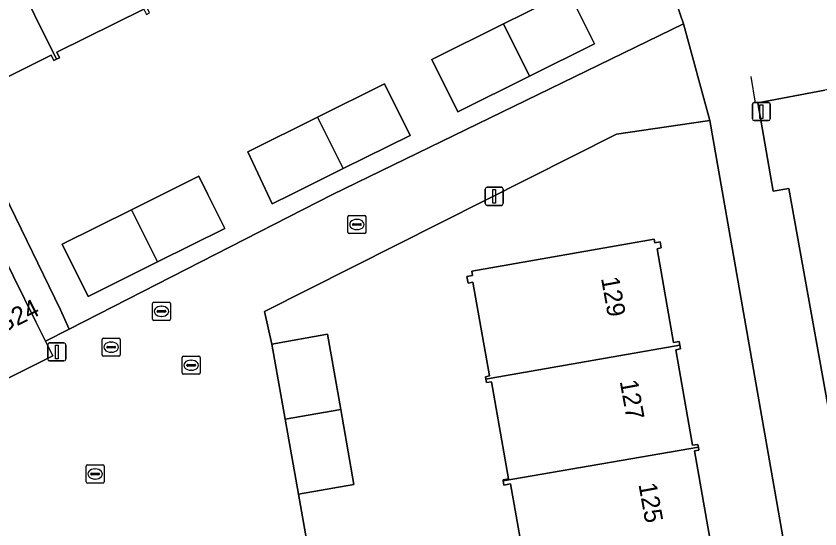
# Model space of a CAD drawing. Extents: x 157793 to 159380, y 380877 to 382313.
# Drawn here: x 158414.16 to 158458.55, y 381481.53 to 381509.85 of the extents above; entities that cross this region are included whole.
import ezdxf

# ---------------------------------------------------------------- set-up
doc = ezdxf.new("R2010")
doc.units = 0
for name, color, linetype in [('IMGEO_Erf', 7, 'Continuous'), ('IMGEO_Kolk', 7, 'Continuous'), ('IMGEO_Lichtmast', 7, 'Continuous'), ('IMGEO_Muur', 7, 'Continuous'), ('IMGEO_Pand', 7, 'Continuous'), ('IMGEO_Pand_nummerreeks', 7, 'Continuous'), ('IMGEO_Parkeervlak_open', 7, 'Continuous'), ('IMGEO_Rijbaan_lokaal_open', 7, 'Continuous'), ('IMGEO_Rioolput', 7, 'Continuous'), ('IMGEO_Voetpad_open', 7, 'Continuous')]:
    doc.layers.add(name, color=color, linetype=linetype)

msp = doc.modelspace()

# ---------------------------------------------------------------- linework, layer by layer
at = {"layer": 'IMGEO_Erf'}
for points in [[(158411.008, 381505.149), (158416.609, 381493.625), (158417.1, 381492.563), (158431.631, 381500), (158451.008, 381509.429), (158450.63, 381510.551), (158438.452, 381534.844), (158438.344, 381535.058), (158438.072, 381535.602), (158429.862, 381531.521), (158404.227, 381518.778)], [(158421.211, 381510.241), (158416.419, 381507.855), (158416.567, 381507.556), (158416.394, 381507.47), (158416.249, 381507.398), (158416.104, 381507.69), (158411.559, 381505.427)], [(158456.503, 381481.095), (158452.465, 381504.091), (158452.214, 381504.054), (158447.315, 381503.322), (158427.883, 381493.533), (158428.291, 381491.739), (158431.359, 381492.278), (158432.089, 381488.13), (158432.819, 381483.979), (158429.751, 381483.439), (158430.249, 381480.627)], [(158442.397, 381478.709), (158441.464, 381484.012), (158441.104, 381483.948), (158441.064, 381484.177), (158441.053, 381484.239), (158441.353, 381484.291), (158440.409, 381489.659), (158440.136, 381489.611), (158440.103, 381489.797), (158440.079, 381489.936), (158440.298, 381489.974), (158439.387, 381495.155), (158439.121, 381495.109), (158439.057, 381495.472), (158439.365, 381495.526), (158439.322, 381495.766), (158449.398, 381497.538), (158449.434, 381497.333), (158449.732, 381497.386), (158449.792, 381497.044), (158449.56, 381497.003), (158450.471, 381491.822), (158450.78, 381491.876), (158450.815, 381491.674), (158450.851, 381491.47), (158450.595, 381491.425), (158451.523, 381486.145), (158451.813, 381486.196), (158451.841, 381486.039), (158451.868, 381485.883), (158451.623, 381485.839), (158452.548, 381480.584)]]:
    msp.add_lwpolyline(points, dxfattribs=at)
for points in [[(158441.074, 381509.424), (158444.658, 381511.208), (158446.096, 381508.319), (158442.512, 381506.535), (158438.56, 381504.568), (158437.122, 381507.457)], [(158434.503, 381506.108), (158435.922, 381503.258), (158432.228, 381501.427), (158429.35, 381500), (158428.305, 381499.482), (158428.061, 381500), (158426.954, 381502.35), (158430.812, 381504.271)], [(158420.533, 381499.154), (158422.233, 381500), (158424.247, 381501.002), (158424.745, 381500), (158425.68, 381498.121), (158421.967, 381496.274), (158418.147, 381494.373), (158416.713, 381497.254)]]:
    msp.add_lwpolyline(points, close=True, dxfattribs=at)
at = {"layer": 'IMGEO_Kolk'}
for p, q in [((158432.483, 381497.913), (158432.483, 381498.765)), ((158432.558, 381498.839), (158433.41, 381498.839)), ((158433.484, 381498.765), (158433.484, 381497.913)), ((158432.742, 381498.333), (158432.742, 381498.345)), ((158433.18, 381498.296), (158432.782, 381498.296)), ((158432.785, 381498.382), (158433.183, 381498.382)), ((158432.971, 381498.619), (158432.996, 381498.619)), ((158433.226, 381498.345), (158433.226, 381498.333)), ((158433.41, 381497.839), (158432.558, 381497.839)), ((158432.994, 381498.059), (158432.969, 381498.059)), ((158418.986, 381492.066), (158419.838, 381492.066)), ((158418.911, 381491.14), (158418.911, 381491.992)), ((158419.213, 381491.609), (158419.611, 381491.609)), ((158419.399, 381491.846), (158419.424, 381491.846)), ((158419.912, 381491.992), (158419.912, 381491.14)), ((158419.17, 381491.56), (158419.17, 381491.572)), ((158419.608, 381491.523), (158419.21, 381491.523)), ((158419.422, 381491.286), (158419.397, 381491.286)), ((158419.654, 381491.572), (158419.654, 381491.56)), ((158419.838, 381491.066), (158418.986, 381491.066)), ((158418.024, 381484.136), (158418.024, 381484.988)), ((158418.099, 381485.062), (158418.951, 381485.062)), ((158419.025, 381484.988), (158419.025, 381484.136)), ((158418.283, 381484.556), (158418.283, 381484.568)), ((158418.721, 381484.519), (158418.323, 381484.519)), ((158418.326, 381484.605), (158418.724, 381484.605)), ((158418.512, 381484.842), (158418.537, 381484.842)), ((158418.767, 381484.568), (158418.767, 381484.556)), ((158418.951, 381484.062), (158418.099, 381484.062)), ((158418.535, 381484.282), (158418.51, 381484.282))]:
    msp.add_line(p, q, dxfattribs=at)
for points in [[(158432.483, 381497.913), (158432.483, 381498.765)], [(158432.558, 381498.839), (158433.41, 381498.839)], [(158433.484, 381498.765), (158433.484, 381497.913)], [(158433.41, 381497.839), (158432.558, 381497.839)], [(158418.986, 381492.066), (158419.838, 381492.066)], [(158418.911, 381491.14), (158418.911, 381491.992)], [(158419.912, 381491.992), (158419.912, 381491.14)], [(158419.838, 381491.066), (158418.986, 381491.066)], [(158418.024, 381484.136), (158418.024, 381484.988)], [(158418.099, 381485.062), (158418.951, 381485.062)], [(158419.025, 381484.988), (158419.025, 381484.136)], [(158418.951, 381484.062), (158418.099, 381484.062)]]:
    msp.add_lwpolyline(points, dxfattribs=at)
for centre, radius, start, end in [((158432.56, 381498.763), 0.0765, 91.552, 178.448), ((158432.56, 381498.763), 0.0765, 91.552, 178.448), ((158433.408, 381498.763), 0.0765, 1.552, 88.448), ((158433.408, 381498.763), 0.0765, 1.552, 88.448), ((158432.782, 381498.342), 0.0403, 85.8775, 175.7526), ((158432.779, 381498.332), 0.0366, 178.938, 274.7102), ((158433.183, 381498.339), 0.043, 264.8664, 352.4533), ((158433.187, 381498.344), 0.0386, 1.7309, 96.639), ((158432.56, 381497.915), 0.0765, 181.552, 268.448), ((158432.56, 381497.915), 0.0765, 181.552, 268.448), ((158433.408, 381497.915), 0.0765, 271.552, 358.448), ((158433.408, 381497.915), 0.0765, 271.552, 358.448), ((158418.988, 381491.99), 0.0765, 91.552, 178.448), ((158418.988, 381491.99), 0.0765, 91.552, 178.448), ((158419.836, 381491.99), 0.0765, 1.552, 88.448), ((158419.836, 381491.99), 0.0765, 1.552, 88.448), ((158419.21, 381491.569), 0.0403, 85.8775, 175.7526), ((158419.615, 381491.571), 0.0386, 1.7309, 96.639), ((158419.207, 381491.559), 0.0366, 178.938, 274.7102), ((158419.611, 381491.566), 0.043, 264.8664, 352.4533), ((158418.988, 381491.142), 0.0765, 181.552, 268.448), ((158418.988, 381491.142), 0.0765, 181.552, 268.448), ((158419.836, 381491.142), 0.0765, 271.552, 358.448), ((158419.836, 381491.142), 0.0765, 271.552, 358.448), ((158418.101, 381484.986), 0.0765, 91.552, 178.448), ((158418.101, 381484.986), 0.0765, 91.552, 178.448), ((158418.949, 381484.986), 0.0765, 1.552, 88.448), ((158418.949, 381484.986), 0.0765, 1.552, 88.448), ((158418.323, 381484.565), 0.0403, 85.8775, 175.7526), ((158418.32, 381484.555), 0.0366, 178.938, 274.7102), ((158418.724, 381484.562), 0.043, 264.8664, 352.4533), ((158418.728, 381484.567), 0.0386, 1.7309, 96.639), ((158418.101, 381484.138), 0.0765, 181.552, 268.448), ((158418.101, 381484.138), 0.0765, 181.552, 268.448), ((158418.949, 381484.138), 0.0765, 271.552, 358.448), ((158418.949, 381484.138), 0.0765, 271.552, 358.448)]:
    msp.add_arc(centre, radius, start, end, dxfattribs=at)
for centre, major_axis, ratio, start_param, end_param in [((158432.97, 381498.339), (-0.387, 0.002), 0.722429, 4.712389, 7.853982), ((158432.995, 381498.339), (-0.39, 0.002), 0.717154, 1.570796, 4.712389), ((158419.398, 381491.566), (-0.387, 0.002), 0.722429, 4.712389, 7.853982), ((158419.423, 381491.566), (-0.39, 0.002), 0.717154, 1.570796, 4.712389), ((158418.511, 381484.562), (-0.387, 0.002), 0.722429, 4.712389, 7.853982), ((158418.536, 381484.562), (-0.39, 0.002), 0.717154, 1.570796, 4.712389)]:
    msp.add_ellipse(centre, major_axis=major_axis, ratio=ratio, start_param=start_param, end_param=end_param, dxfattribs=at)
at = {"layer": 'IMGEO_Lichtmast'}
for p, q in [((158454.819, 381504.179), (158454.819, 381504.979)), ((158454.819, 381504.979), (158454.819, 381504.179)), ((158454.919, 381505.079), (158455.709, 381505.079)), ((158455.709, 381505.079), (158454.919, 381505.079)), ((158455.809, 381504.979), (158455.809, 381504.179)), ((158455.809, 381504.179), (158455.809, 381504.979)), ((158455.709, 381504.079), (158454.919, 381504.079)), ((158454.919, 381504.079), (158455.709, 381504.079)), ((158440.07, 381499.495), (158440.07, 381500.295)), ((158440.07, 381500.295), (158440.07, 381499.495)), ((158440.17, 381500.395), (158440.96, 381500.395)), ((158440.96, 381500.395), (158440.17, 381500.395)), ((158441.06, 381500.295), (158441.06, 381499.495)), ((158441.06, 381499.495), (158441.06, 381500.295)), ((158440.96, 381499.395), (158440.17, 381499.395)), ((158440.17, 381499.395), (158440.96, 381499.395)), ((158415.912, 381490.903), (158415.912, 381491.703)), ((158415.912, 381491.703), (158415.912, 381490.903)), ((158416.012, 381491.803), (158416.802, 381491.803)), ((158416.802, 381491.803), (158416.012, 381491.803)), ((158416.902, 381491.703), (158416.902, 381490.903)), ((158416.902, 381490.903), (158416.902, 381491.703)), ((158416.802, 381490.803), (158416.012, 381490.803)), ((158416.012, 381490.803), (158416.802, 381490.803))]:
    msp.add_line(p, q, dxfattribs=at)
for points in [[(158455.239, 381504.954), (158455.389, 381504.954), (158455.389, 381504.204), (158455.239, 381504.204), (158455.239, 381504.954)], [(158440.49, 381500.27), (158440.64, 381500.27), (158440.64, 381499.52), (158440.49, 381499.52), (158440.49, 381500.27)], [(158416.332, 381491.678), (158416.482, 381491.678), (158416.482, 381490.928), (158416.332, 381490.928), (158416.332, 381491.678)]]:
    msp.add_lwpolyline(points, dxfattribs=at)
for centre, start, end in [((158454.919, 381504.979), 90, 180), ((158454.919, 381504.979), 90, 180), ((158455.709, 381504.979), 0, 90), ((158455.709, 381504.979), 360, 90), ((158454.919, 381504.179), 180, 270), ((158454.919, 381504.179), 180, 270), ((158455.709, 381504.179), 270, 0), ((158455.709, 381504.179), 270, 0), ((158440.17, 381500.295), 90, 180), ((158440.17, 381500.295), 90, 180), ((158440.96, 381500.295), 0, 90), ((158440.96, 381500.295), 360, 90), ((158440.17, 381499.495), 180, 270), ((158440.17, 381499.495), 180, 270), ((158440.96, 381499.495), 270, 0), ((158440.96, 381499.495), 270, 0), ((158416.012, 381491.703), 90, 180), ((158416.012, 381491.703), 90, 180), ((158416.802, 381491.703), 0, 90), ((158416.802, 381491.703), 360, 90), ((158416.012, 381490.903), 180, 270), ((158416.012, 381490.903), 180, 270), ((158416.802, 381490.903), 270, 0), ((158416.802, 381490.903), 270, 0)]:
    msp.add_arc(centre, 0.1, start, end, dxfattribs=at)
at = {"layer": 'IMGEO_Muur'}
msp.add_lwpolyline([(158454.996, 381505.044), (158454.745, 381506.52)], dxfattribs=at)
at = {"layer": 'IMGEO_Pand'}
for points in [[(158411.547, 381517.208), (158416.394, 381507.47), (158416.567, 381507.556), (158416.419, 381507.855), (158421.211, 381510.241), (158421.358, 381509.945), (158421.532, 381510.032), (158416.695, 381519.749), (158416.473, 381519.638), (158416.642, 381519.3), (158411.831, 381516.905), (158411.654, 381517.261)], [(158411.547, 381517.208), (158411.336, 381517.103), (158411.498, 381516.776), (158406.984, 381514.529), (158406.838, 381514.823), (158406.535, 381514.672), (158406.682, 381514.378), (158406.467, 381514.271), (158408.695, 381509.795), (158411.008, 381505.149), (158411.224, 381505.257), (158411.383, 381504.937), (158411.719, 381505.105), (158411.559, 381505.427), (158416.104, 381507.69), (158416.249, 381507.398), (158416.394, 381507.47)], [(158442.512, 381506.535), (158446.096, 381508.319), (158444.658, 381511.208), (158441.074, 381509.424)], [(158442.512, 381506.535), (158441.074, 381509.424), (158437.122, 381507.457), (158438.56, 381504.568)], [(158430.812, 381504.271), (158432.228, 381501.427), (158435.922, 381503.258), (158434.503, 381506.108)], [(158430.812, 381504.271), (158426.954, 381502.35), (158428.061, 381500), (158428.305, 381499.482), (158429.35, 381500), (158432.228, 381501.427)], [(158420.533, 381499.154), (158421.967, 381496.274), (158425.68, 381498.121), (158424.745, 381500), (158424.247, 381501.002), (158422.233, 381500)], [(158420.533, 381499.154), (158416.713, 381497.254), (158418.147, 381494.373), (158421.967, 381496.274)], [(158410.196, 381496.698), (158413.62, 381489.806), (158416.182, 381491.079), (158415.78, 381491.888), (158415.246, 381492.963), (158412.758, 381497.971)], [(158440.103, 381489.797), (158440.387, 381489.856), (158450.815, 381491.674), (158450.78, 381491.876), (158450.471, 381491.822), (158449.56, 381497.003), (158449.792, 381497.044), (158449.732, 381497.386), (158449.434, 381497.333), (158449.398, 381497.538), (158439.322, 381495.766), (158439.365, 381495.526), (158439.057, 381495.472), (158439.121, 381495.109), (158439.387, 381495.155), (158440.298, 381489.974), (158440.079, 381489.936)], [(158431.359, 381492.278), (158428.291, 381491.739), (158429.021, 381487.59), (158432.089, 381488.13)], [(158450.595, 381491.425), (158450.851, 381491.47), (158450.815, 381491.674), (158440.387, 381489.856), (158440.103, 381489.797), (158440.136, 381489.611), (158440.409, 381489.659), (158441.353, 381484.291), (158441.053, 381484.239), (158441.064, 381484.177), (158451.841, 381486.039), (158451.813, 381486.196), (158451.523, 381486.145)], [(158432.089, 381488.13), (158429.021, 381487.59), (158429.751, 381483.439), (158432.819, 381483.979)], [(158452.865, 381480.468), (158452.836, 381480.635), (158452.548, 381480.584), (158451.623, 381485.839), (158451.868, 381485.883), (158451.841, 381486.039), (158441.064, 381484.177), (158441.104, 381483.948), (158441.464, 381484.012), (158442.397, 381478.709), (158442.119, 381478.66), (158442.138, 381478.554), (158442.417, 381478.608)]]:
    msp.add_lwpolyline(points, close=True, dxfattribs=at)
at = {"layer": 'IMGEO_Parkeervlak_open'}
msp.add_lwpolyline([(158465.044, 381485.079), (158462.086, 381501.291), (158461.078, 381506.194), (158460.771, 381506.136), (158458.827, 381505.768), (158455.117, 381505.067), (158455.97, 381500.177), (158456.836, 381500.324), (158459.76, 381484.049), (158462.037, 381484.493)], close=True, dxfattribs=at)
at = {"layer": 'IMGEO_Rijbaan_lokaal_open'}
msp.add_lwpolyline([(158411.799, 381476.644), (158414.605, 381477.15), (158417.412, 381477.656), (158420.218, 381478.162), (158423.024, 381478.668), (158425.831, 381479.174), (158428.637, 381479.68), (158430.368, 381479.951), (158430.249, 381480.627), (158429.751, 381483.439), (158429.021, 381487.59), (158428.291, 381491.739), (158427.883, 381493.533), (158447.315, 381503.322), (158452.214, 381504.054), (158452.465, 381504.091), (158451.008, 381509.429), (158431.631, 381500), (158417.1, 381492.563), (158415.78, 381491.888), (158416.182, 381491.079), (158413.62, 381489.806)], dxfattribs=at)
at = {"layer": 'IMGEO_Rioolput'}
for p, q in [((158421.688, 381493.119), (158421.688, 381493.971)), ((158421.763, 381494.045), (158422.615, 381494.045)), ((158422.176, 381493.825), (158422.201, 381493.825)), ((158422.689, 381493.971), (158422.689, 381493.119)), ((158421.947, 381493.539), (158421.947, 381493.551)), ((158422.385, 381493.502), (158421.987, 381493.502)), ((158421.99, 381493.588), (158422.388, 381493.588)), ((158422.431, 381493.551), (158422.431, 381493.539)), ((158422.615, 381493.045), (158421.763, 381493.045)), ((158422.199, 381493.265), (158422.174, 381493.265)), ((158423.329, 381490.14), (158423.329, 381490.992)), ((158423.404, 381491.066), (158424.256, 381491.066)), ((158423.817, 381490.846), (158423.842, 381490.846)), ((158424.33, 381490.992), (158424.33, 381490.14)), ((158423.588, 381490.56), (158423.588, 381490.572)), ((158424.026, 381490.523), (158423.628, 381490.523)), ((158423.631, 381490.609), (158424.029, 381490.609)), ((158423.84, 381490.286), (158423.815, 381490.286)), ((158424.072, 381490.572), (158424.072, 381490.56)), ((158424.256, 381490.066), (158423.404, 381490.066))]:
    msp.add_line(p, q, dxfattribs=at)
for points in [[(158421.688, 381493.119), (158421.688, 381493.971)], [(158421.763, 381494.045), (158422.615, 381494.045)], [(158422.689, 381493.971), (158422.689, 381493.119)], [(158422.615, 381493.045), (158421.763, 381493.045)], [(158423.329, 381490.14), (158423.329, 381490.992)], [(158423.404, 381491.066), (158424.256, 381491.066)], [(158424.33, 381490.992), (158424.33, 381490.14)], [(158424.256, 381490.066), (158423.404, 381490.066)]]:
    msp.add_lwpolyline(points, dxfattribs=at)
for centre, radius, start, end in [((158421.765, 381493.969), 0.0765, 91.552, 178.448), ((158421.765, 381493.969), 0.0765, 91.552, 178.448), ((158422.613, 381493.969), 0.0765, 1.552, 88.448), ((158422.613, 381493.969), 0.0765, 1.552, 88.448), ((158421.987, 381493.548), 0.0403, 85.8775, 175.7526), ((158421.984, 381493.538), 0.0366, 178.938, 274.7102), ((158422.388, 381493.545), 0.043, 264.8664, 352.4533), ((158422.392, 381493.55), 0.0386, 1.7309, 96.639), ((158421.765, 381493.121), 0.0765, 181.552, 268.448), ((158421.765, 381493.121), 0.0765, 181.552, 268.448), ((158422.613, 381493.121), 0.0765, 271.552, 358.448), ((158422.613, 381493.121), 0.0765, 271.552, 358.448), ((158423.406, 381490.99), 0.0765, 91.552, 178.448), ((158423.406, 381490.99), 0.0765, 91.552, 178.448), ((158424.254, 381490.99), 0.0765, 1.552, 88.448), ((158424.254, 381490.99), 0.0765, 1.552, 88.448), ((158423.628, 381490.569), 0.0403, 85.8775, 175.7526), ((158423.625, 381490.559), 0.0366, 178.938, 274.7102), ((158424.029, 381490.566), 0.043, 264.8664, 352.4533), ((158424.033, 381490.571), 0.0386, 1.7309, 96.639), ((158423.406, 381490.142), 0.0765, 181.552, 268.448), ((158423.406, 381490.142), 0.0765, 181.552, 268.448), ((158424.254, 381490.142), 0.0765, 271.552, 358.448), ((158424.254, 381490.142), 0.0765, 271.552, 358.448)]:
    msp.add_arc(centre, radius, start, end, dxfattribs=at)
for centre, major_axis, ratio, start_param, end_param in [((158422.175, 381493.545), (-0.387, 0.002), 0.722429, 4.712389, 7.853982), ((158422.2, 381493.545), (-0.39, 0.002), 0.717154, 1.570796, 4.712389), ((158423.816, 381490.566), (-0.387, 0.002), 0.722429, 4.712389, 7.853982), ((158423.841, 381490.566), (-0.39, 0.002), 0.717154, 1.570796, 4.712389)]:
    msp.add_ellipse(centre, major_axis=major_axis, ratio=ratio, start_param=start_param, end_param=end_param, dxfattribs=at)
at = {"layer": 'IMGEO_Voetpad_open'}
msp.add_lwpolyline([(158408.695, 381509.795), (158406.467, 381514.271), (158404.227, 381518.778), (158402.954, 381518.145), (158404.28, 381515.478), (158406.515, 381511.006), (158408.872, 381506.289), (158412.758, 381497.971), (158415.246, 381492.963), (158415.78, 381491.888), (158417.1, 381492.563), (158416.609, 381493.625), (158411.008, 381505.149)], close=True, dxfattribs=at)
for points in [[(158450.63, 381510.551), (158451.008, 381509.429), (158452.465, 381504.091), (158456.503, 381481.095), (158457.878, 381480.256), (158458.154, 381478.676), (158459.455, 381471.215), (158458.501, 381469.78), (158461.782, 381451.943)], [(158459.76, 381484.049), (158456.836, 381500.324), (158455.97, 381500.177), (158455.117, 381505.067), (158458.827, 381505.768)]]:
    msp.add_lwpolyline(points, dxfattribs=at)

# ---------------------------------------------------------------- texts
at = {"layer": 'IMGEO_Pand_nummerreeks'}
for s, rotation, p in [('129', 280.2949, (158446.458, 381495.373)), ('129/G24', 26.4498, (158410.945, 381491.092)), ('127', 280.2958, (158447.491, 381489.681)), ('125', 280.2949, (158448.525, 381483.991))]:
    msp.add_text(s, height=1, rotation=rotation, dxfattribs=at).set_placement(p)

doc.saveas('drawing.dxf')
